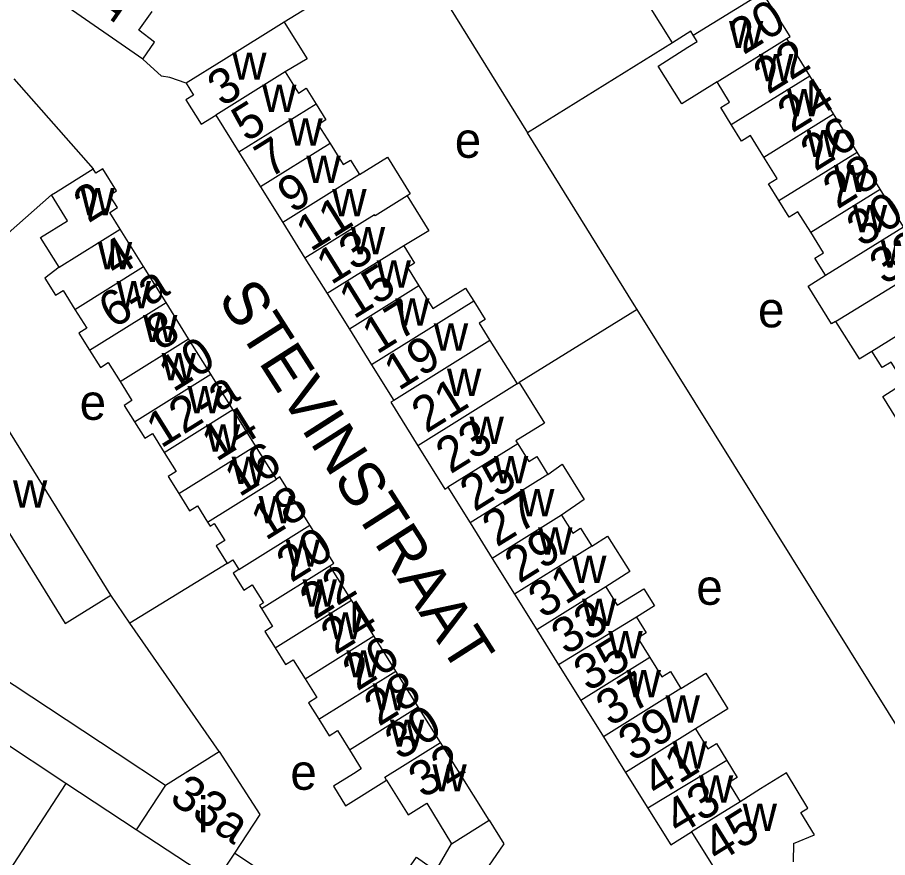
# Model space of a CAD drawing. Extents: x 159294 to 161936, y 384538 to 386517.
# Drawn here: x 159878.3 to 159976.3, y 385002.2 to 385096.8 of the extents above; entities that cross this region are included whole.
import ezdxf

# ---------------------------------------------------------------- set-up
doc = ezdxf.new("R2010")
doc.units = 0
for name, color, linetype in [('BLT_Basislijn', 7, 'Continuous'), ('BLT_Bebouwing', 7, 'Continuous'), ('BLT_Centroide', 7, 'Continuous'), ('BLT_Huisnummer', 7, 'Continuous'), ('BLT_Huisnummer_ tussenligend', 7, 'Continuous'), ('BLT_Huisnummer_reeks', 7, 'Continuous'), ('BLT_Onderverdeling_panden', 7, 'Continuous'), ('BLT_Straatnaam', 7, 'Continuous')]:
    doc.layers.add(name, color=color, linetype=linetype)

msp = doc.modelspace()

# ---------------------------------------------------------------- linework, layer by layer
at = {"layer": 'BLT_Basislijn'}
for p, q in [((159922.611, 385105.076), (159908.364, 385096.306)), ((159922.611, 385105.076), (159935.747, 385083.841)), ((159952.094, 385093.98), (159935.747, 385083.841)), ((159877.92, 385089.911), (159886.834, 385079.767)), ((159948.092, 385063.944), (159934.826, 385055.699)), ((159984.135, 385006.099), (159948.092, 385063.944)), ((159901.935, 385035.312), (159890.986, 385028.577)), ((159890.986, 385028.577), (159888.828, 385031.725)), ((159901.044, 385014.131), (159890.986, 385028.577)), ((159883.765, 385010.535), (159874.036, 384995.536)), ((159917.143, 384993.043), (159902.748, 385002.675))]:
    msp.add_line(p, q, dxfattribs=at)
for points in [[(159897.319, 385089.42), (159895.457, 385090.086), (159894.534, 385090.213), (159892.419, 385092.14)], [(159948.092, 385063.944), (159947.773, 385064.456), (159935.747, 385083.841)], [(159882.137, 385076.832), (159877.263, 385072.516), (159871.775, 385064.259), (159871.616, 385062.19), (159870.528, 385060.363)]]:
    msp.add_lwpolyline(points, dxfattribs=at)
at = {"layer": 'BLT_Bebouwing'}
for p, q in [((159892.419, 385092.14), (159883.045, 385098.629)), ((159967.535, 385090.271), (159964.945, 385094.445)), ((159970.207, 385085.964), (159967.535, 385090.271)), ((159900.656, 385085.833), (159903.258, 385081.66)), ((159972.875, 385081.663), (159970.207, 385085.964)), ((159903.258, 385081.66), (159905.695, 385077.752)), ((159975.47, 385077.48), (159972.875, 385081.663)), ((159905.695, 385077.752), (159908.196, 385073.741)), ((159978.1, 385073.24), (159975.47, 385077.48)), ((159892.51, 385068.772), (159889.881, 385072.979)), ((159908.196, 385073.741), (159910.697, 385069.73)), ((159910.697, 385069.73), (159913.198, 385065.719)), ((159895.044, 385064.716), (159892.51, 385068.772)), ((159913.198, 385065.719), (159915.699, 385061.708)), ((159897.596, 385060.634), (159895.044, 385064.716)), ((159915.699, 385061.708), (159918.2, 385057.697)), ((159900.092, 385056.639), (159897.596, 385060.634)), ((159931.529, 385060.437), (159934.579, 385055.545)), ((159918.2, 385057.697), (159920.701, 385053.686)), ((159902.586, 385052.649), (159900.092, 385056.639)), ((159934.579, 385055.545), (159934.826, 385055.699)), ((159888.828, 385031.725), (159874.599, 385054.688)), ((159920.701, 385053.686), (159920.357, 385053.472)), ((159920.357, 385053.472), (159923.401, 385048.583)), ((159905.126, 385048.584), (159902.586, 385052.649)), ((159907.479, 385044.819), (159905.126, 385048.584)), ((159926.789, 385043.909), (159929.288, 385039.896)), ((159929.288, 385039.896), (159931.79, 385035.878)), ((159931.79, 385035.878), (159934.292, 385031.861)), ((159915.941, 385031.169), (159913.508, 385035.064)), ((159934.292, 385031.861), (159936.794, 385027.844)), ((159918.441, 385027.169), (159915.941, 385031.169)), ((159936.794, 385027.844), (159939.243, 385023.91)), ((159920.929, 385023.186), (159918.441, 385027.169)), ((159883.765, 385010.535), (159859.239, 385026.708)), ((159939.243, 385023.91), (159941.753, 385019.881)), ((159923.438, 385019.171), (159920.929, 385023.186)), ((159941.753, 385019.881), (159944.3, 385015.791)), ((159925.952, 385015.146), (159923.438, 385019.171)), ((159931.428, 385006.383), (159925.952, 385015.146)), ((159944.3, 385015.791), (159946.802, 385011.773)), ((159895.002, 385010.34), (159901.044, 385014.131)), ((159946.802, 385011.773), (159949.318, 385007.734)), ((159891.686, 385005.312), (159883.765, 385010.535))]:
    msp.add_line(p, q, dxfattribs=at)
for points in [[(159964.945, 385094.445), (159965.316, 385094.677), (159962.226, 385099.669)], [(159952.094, 385093.98), (159949.315, 385098.418), (159949.836, 385098.749)], [(159892.419, 385092.14), (159893.751, 385094.064), (159891.98, 385095.388), (159893.476, 385097.504)], [(159908.364, 385096.306), (159901.562, 385092.066), (159897.319, 385089.42)], [(159908.364, 385096.306), (159910.943, 385092.168), (159908.469, 385090.703)], [(159957.098, 385089.568), (159953.127, 385087.086), (159950.454, 385091.361), (159953.815, 385093.475), (159954.866, 385094.133), (159954.423, 385094.84)], [(159954.423, 385094.84), (159954.154, 385095.27), (159952.094, 385093.98)], [(159908.469, 385090.703), (159909.956, 385088.319), (159910.823, 385088.86), (159911.938, 385087.071)], [(159958.682, 385084.781), (159957.511, 385086.669), (159958.511, 385087.289), (159957.098, 385089.568)], [(159897.319, 385089.42), (159898.155, 385088.079), (159897.291, 385087.541), (159899, 385084.801), (159900.656, 385085.833)], [(159911.938, 385087.071), (159913.053, 385085.283), (159912.196, 385084.749), (159913.517, 385082.63)], [(159962.382, 385081.11), (159960.88, 385083.532), (159959.852, 385082.894), (159958.682, 385084.781)], [(159913.517, 385082.63), (159915, 385080.252), (159915.82, 385080.763), (159916.838, 385079.13)], [(159916.838, 385079.13), (159919.973, 385081.085), (159922.548, 385076.958), (159922.21, 385076.747)], [(159964.063, 385076.194), (159962.895, 385078.076), (159963.884, 385078.689), (159962.382, 385081.11)], [(159882.137, 385076.832), (159882.594, 385077.118), (159886.834, 385079.767)], [(159889.881, 385072.979), (159888.705, 385074.86), (159889.575, 385075.404), (159888.696, 385076.809), (159889.478, 385077.298), (159887.917, 385079.795), (159887.125, 385079.301), (159886.834, 385079.767)], [(159883.016, 385068.688), (159880.922, 385072.039), (159883.95, 385073.931), (159882.137, 385076.832)], [(159922.21, 385076.747), (159924.661, 385072.809), (159921.826, 385071.099)], [(159967.642, 385072.623), (159966.215, 385074.924), (159965.23, 385074.313), (159964.063, 385076.194)], [(159969.305, 385067.782), (159968.101, 385069.722), (159969.07, 385070.323), (159967.642, 385072.623)], [(159921.826, 385071.099), (159923.037, 385069.158), (159922.228, 385068.654), (159923.518, 385066.584)], [(159883.016, 385068.688), (159881.388, 385067.474), (159882.603, 385065.531), (159883.458, 385066.066), (159884.785, 385063.943)], [(159970.457, 385062.588), (159969.976, 385062.297), (159967.343, 385066.542), (159969.305, 385067.782)], [(159923.518, 385066.584), (159925.104, 385064.041), (159928.777, 385066.331), (159929.693, 385064.863)], [(159929.693, 385064.863), (159930.98, 385062.8), (159930.315, 385062.386), (159931.529, 385060.437)], [(159884.785, 385063.943), (159886.111, 385061.821), (159885.234, 385061.273), (159886.443, 385059.338)], [(159970.457, 385062.588), (159973.107, 385058.37), (159974.532, 385059.238)], [(159886.443, 385059.338), (159887.653, 385057.404), (159888.532, 385057.953), (159889.873, 385055.807)], [(159978.164, 385055.65), (159976.699, 385058.012), (159975.683, 385057.382), (159974.532, 385059.238)], [(159889.873, 385055.807), (159891.214, 385053.662), (159890.343, 385053.118), (159891.499, 385051.268)], [(159934.826, 385055.699), (159937.672, 385051.128), (159934.454, 385049.124), (159934.649, 385048.811)], [(159978.41, 385049.899), (159975.777, 385054.141), (159978.164, 385055.65)], [(159874.599, 385054.688), (159869.459, 385051.503), (159883.688, 385028.54), (159888.828, 385031.725)], [(159891.499, 385051.268), (159892.655, 385049.419), (159893.516, 385049.958), (159894.854, 385047.817)], [(159923.401, 385048.583), (159926.445, 385043.693), (159926.789, 385043.909)], [(159934.649, 385048.811), (159935.902, 385046.799), (159936.787, 385047.35), (159938.037, 385045.345)], [(159894.854, 385047.817), (159896.192, 385045.676), (159895.28, 385045.106), (159896.482, 385043.182)], [(159938.037, 385045.345), (159939.67, 385046.491), (159942.15, 385042.509), (159939.593, 385040.738)], [(159911.253, 385039.633), (159907.869, 385045.063), (159907.479, 385044.819)], [(159896.482, 385043.182), (159897.684, 385041.259), (159898.58, 385041.819), (159899.731, 385039.977)], [(159939.593, 385040.738), (159940.85, 385038.72), (159941.738, 385039.273), (159942.984, 385037.273)], [(159899.731, 385039.977), (159900.013, 385039.526), (159900.469, 385039.811), (159901.665, 385037.898), (159900.697, 385037.293), (159901.935, 385035.312)], [(159913.508, 385035.064), (159913.935, 385035.33), (159911.253, 385039.633)], [(159942.984, 385037.273), (159944.781, 385038.403), (159947.267, 385034.412), (159944.56, 385032.68)], [(159901.935, 385035.312), (159902.571, 385035.71), (159903.247, 385034.63)], [(159903.247, 385034.63), (159902.611, 385034.232), (159903.808, 385032.317), (159904.759, 385032.911), (159906.027, 385030.881), (159905.559, 385030.588), (159905.78, 385030.235)], [(159944.56, 385032.68), (159945.857, 385030.598), (159948.851, 385032.463), (159950.057, 385030.526), (159948.023, 385029.26)], [(159859.239, 385026.708), (159862.555, 385031.737), (159889.558, 385013.93)], [(159905.78, 385030.235), (159907.042, 385028.214), (159906.161, 385027.664), (159907.332, 385025.79)], [(159948.023, 385029.26), (159949.123, 385027.493), (159948.174, 385026.902), (159949.529, 385024.726)], [(159907.332, 385025.79), (159908.502, 385023.917), (159909.369, 385024.458), (159910.698, 385022.331)], [(159949.529, 385024.726), (159950.885, 385022.55), (159951.845, 385023.148), (159953.038, 385021.232)], [(159953.038, 385021.232), (159955.828, 385022.952), (159958.312, 385018.949), (159954.659, 385016.666)], [(159910.698, 385022.331), (159912.027, 385020.204), (159911.098, 385019.624), (159912.258, 385017.767)], [(159912.258, 385017.767), (159913.418, 385015.911), (159914.343, 385016.488), (159915.691, 385014.33)], [(159954.659, 385016.666), (159956.049, 385014.427), (159957.055, 385015.036), (159958.217, 385013.113)], [(159901.044, 385014.131), (159905.629, 385007.043), (159902.748, 385002.675)], [(159915.691, 385014.33), (159917.039, 385012.173), (159916.164, 385011.627), (159913.912, 385010.222), (159915.269, 385008.01), (159919.892, 385010.894)], [(159889.558, 385013.93), (159895.002, 385010.34)], [(159958.217, 385013.113), (159959.379, 385011.191), (159958.405, 385010.602), (159959.694, 385008.472)], [(159965.722, 385003.748), (159968.059, 385004.725), (159966.531, 385007.253), (159967.321, 385007.731), (159964.911, 385011.718), (159961.999, 385009.906), (159959.694, 385008.472)], [(159919.892, 385010.894), (159922.326, 385006.999), (159924.428, 385008.312), (159927.197, 385003.731)], [(159949.318, 385007.734), (159951.885, 385003.612), (159954.213, 385005.062)], [(159931.428, 385006.383), (159933.082, 385003.735), (159930.522, 385000), (159926.552, 384994.209)], [(159902.748, 385002.675), (159900.608, 384999.429), (159899.741, 385000), (159891.686, 385005.312)], [(159954.213, 385005.062), (159956.585, 385001.283), (159956.58, 385000.928)], [(159920.787, 384998.654), (159921.713, 385000), (159923.251, 385002.239), (159925.432, 385000.702), (159927.197, 385003.731)], [(159965.722, 385003.748), (159965.677, 385001.696)]]:
    msp.add_lwpolyline(points, dxfattribs=at)
at = {"layer": 'BLT_Onderverdeling_panden'}
for p, q in [((159954.423, 385094.84), (159962.226, 385099.669)), ((159957.098, 385089.568), (159964.945, 385094.445)), ((159908.469, 385090.703), (159900.656, 385085.833)), ((159958.682, 385084.781), (159967.535, 385090.271)), ((159911.938, 385087.071), (159903.258, 385081.66)), ((159962.382, 385081.11), (159970.207, 385085.964)), ((159913.517, 385082.63), (159905.695, 385077.752)), ((159964.063, 385076.194), (159972.875, 385081.663)), ((159916.838, 385079.13), (159908.196, 385073.741)), ((159967.642, 385072.623), (159975.47, 385077.48)), ((159883.016, 385068.688), (159889.881, 385072.979)), ((159969.305, 385067.782), (159978.1, 385073.24)), ((159921.826, 385071.099), (159913.198, 385065.719)), ((159970.457, 385062.588), (159980.767, 385068.942)), ((159884.785, 385063.943), (159892.51, 385068.772)), ((159923.518, 385066.584), (159915.699, 385061.708)), ((159886.443, 385059.338), (159895.044, 385064.716)), ((159929.693, 385064.863), (159918.2, 385057.697)), ((159974.532, 385059.238), (159983.381, 385064.727)), ((159889.873, 385055.807), (159897.596, 385060.634)), ((159931.529, 385060.437), (159920.701, 385053.686)), ((159891.499, 385051.268), (159900.092, 385056.639)), ((159934.579, 385055.545), (159923.401, 385048.583)), ((159894.854, 385047.817), (159902.586, 385052.649)), ((159896.482, 385043.182), (159905.126, 385048.584)), ((159934.649, 385048.811), (159926.789, 385043.909)), ((159899.731, 385039.977), (159907.479, 385044.819)), ((159938.037, 385045.345), (159929.288, 385039.896)), ((159939.593, 385040.738), (159931.79, 385035.878)), ((159903.247, 385034.63), (159911.253, 385039.633)), ((159942.984, 385037.273), (159934.292, 385031.861)), ((159905.78, 385030.235), (159913.508, 385035.064)), ((159944.56, 385032.68), (159936.794, 385027.844)), ((159907.332, 385025.79), (159915.941, 385031.169)), ((159948.023, 385029.26), (159939.243, 385023.91)), ((159910.698, 385022.331), (159918.441, 385027.169)), ((159949.529, 385024.726), (159941.753, 385019.881)), ((159912.258, 385017.767), (159920.929, 385023.186)), ((159953.038, 385021.232), (159944.3, 385015.791)), ((159915.691, 385014.33), (159923.438, 385019.171)), ((159954.659, 385016.666), (159946.802, 385011.773)), ((159958.217, 385013.113), (159949.318, 385007.734)), ((159895.002, 385010.34), (159891.686, 385005.312)), ((159959.694, 385008.472), (159954.213, 385005.062)), ((159927.197, 385003.731), (159931.428, 385006.383))]:
    msp.add_line(p, q, dxfattribs=at)
for points in [[(159922.21, 385076.747), (159918.583, 385074.485), (159918.51, 385074.602), (159910.697, 385069.73)], [(159919.892, 385010.894), (159919.683, 385011.23), (159925.952, 385015.146)]]:
    msp.add_lwpolyline(points, dxfattribs=at)

# ---------------------------------------------------------------- texts
at = {"layer": 'BLT_Centroide'}
for s, p in [('w', (159958.445, 385093.375)), ('w', (159902.5, 385089.812)), ('w', (159961.82, 385089.625)), ('w', (159905.867, 385086.188)), ('w', (159964.961, 385085.688)), ('w', (159908.82, 385082.406)), ('e', (159927.567, 385081.022)), ('w', (159967.172, 385081.094)), ('w', (159910.859, 385078.188)), ('w', (159970.258, 385077.156)), ('w', (159885.406, 385074.531)), ('w', (159913.766, 385074.438)), ('w', (159972.391, 385072.625)), ('w', (159915.859, 385070.156)), ('w', (159887.367, 385068.469)), ('w', (159975.516, 385068.656)), ('w', (159918.766, 385066.406)), ('w', (159889.477, 385064.062)), ('w', (159920.859, 385062.125)), ('e', (159961.71, 385061.918)), ('w', (159892.461, 385060.25)), ('w', (159925.203, 385059.281)), ('w', (159894.547, 385055.938)), ('w', (159926.688, 385054.188)), ('w', (159897.469, 385052.219)), ('e', (159885.322, 385051.498)), ('w', (159929.227, 385048.781)), ('w', (159899.539, 385047.906)), ('w', (159902.43, 385044.281)), ('w', (159931.969, 385044.344)), ('w', (159877.807, 385041.609)), ('w', (159934.914, 385040.625)), ('w', (159905.469, 385039.844)), ('w', (159936.945, 385036.312)), ('w', (159908.516, 385034.938)), ('w', (159940.781, 385033.125)), ('e', (159954.766, 385030.658)), ('w', (159910.422, 385030.438)), ('w', (159941.898, 385028.281)), ('w', (159913.32, 385026.75)), ('w', (159944.859, 385024.625)), ('w', (159915.352, 385022.469)), ('w', (159946.914, 385020.25)), ('w', (159918.312, 385018.75)), ('w', (159951.305, 385017.375)), ('w', (159920.266, 385014.656)), ('w', (159952.094, 385012.188)), ('e', (159909.048, 385009.818)), ('w', (159925.047, 385009.625)), ('w', (159955.062, 385008.375)), ('i', (159898.64, 385005.013)), ('w', (159959.984, 385005.188))]:
    msp.add_text(s, height=4, dxfattribs=at).set_placement(p)
at = {"layer": 'BLT_Huisnummer'}
for s, height, rotation, p in [('1', 4, 55.30485, (159888.933, 385095.94)), ('20', 4, 31.80377, (159960.08, 385092.562)), ('3', 4, 31.93772, (159901.37, 385086.684)), ('24', 3.9999, 31.81213, (159965.551, 385083.758)), ('7', 4, 31.94345, (159906.689, 385078.641)), ('28', 4, 31.81815, (159970.66, 385075.171)), ('2', 4, 32.00763, (159886.291, 385073.601)), ('11', 4, 31.9414, (159911.335, 385070.376)), ('32', 4, 31.81326, (159975.916, 385066.61)), ('15', 4, 31.93948, (159916.189, 385062.779)), ('10', 4, 32.00718, (159895.861, 385054.55)), ('19', 4, 31.94374, (159921.242, 385054.711)), ('14', 3.9999, 32.003, (159900.711, 385046.714)), ('23', 4, 31.92681, (159927.078, 385045.334)), ('18', 3.9999, 32.003, (159906.266, 385037.829)), ('27', 4, 31.91619, (159932.295, 385037.094)), ('22', 4, 31.99461, (159911.763, 385028.893)), ('31', 4, 31.91643, (159937.489, 385029.023)), ('26', 4, 32.0036, (159916.575, 385020.874)), ('35', 4, 31.92584, (159942.599, 385020.785)), ('30', 4, 32.00001, (159921.349, 385013.055)), ('39', 4, 31.82164, (159947.621, 385012.914)), ('33a', 4, 326.5979, (159895.271, 385008.497)), ('43', 4, 31.15034, (159952.747, 385004.601))]:
    msp.add_text(s, height=height, rotation=rotation, dxfattribs=at).set_placement(p)
at = {"layer": 'BLT_Huisnummer_ tussenligend'}
for s, height, rotation, p in [('22', 4, 32.03715, (159962.848, 385088.096)), ('5', 4, 31.93772, (159904.087, 385082.724)), ('26', 4, 32.03715, (159968.155, 385079.425)), ('9', 4, 31.94345, (159909.242, 385074.684)), ('30', 4, 32.03715, (159973.361, 385070.874)), ('4', 4, 32.00763, (159889.403, 385067.453)), ('13', 4, 31.94345, (159913.631, 385066.636)), ('17', 4, 31.94345, (159918.787, 385058.808)), ('8', 4, 32.01676, (159894.378, 385059.179)), ('21', 4, 31.94345, (159924.351, 385049.925)), ('16', 3.9999, 32.003, (159903.297, 385042.728)), ('25', 4, 31.94345, (159929.794, 385041.086)), ('20', 3.9999, 32.003, (159909.138, 385033.093)), ('29', 4, 31.94345, (159934.823, 385032.991)), ('24', 4, 31.99461, (159914.119, 385024.954)), ('33', 4, 31.94345, (159940.088, 385024.901)), ('28', 4, 32.0036, (159919.007, 385016.892)), ('37', 4, 31.94345, (159945.11, 385016.859)), ('32', 4, 32.00001, (159923.999, 385008.753)), ('41', 4, 31.94345, (159950.31, 385008.843)), ('45', 4, 31.94345, (159957.168, 385001.474))]:
    msp.add_text(s, height=height, rotation=rotation, dxfattribs=at).set_placement(p)
at = {"layer": 'BLT_Huisnummer_reeks'}
for s, rotation, p in [('6-a', 32.01676, (159889.111, 385061.692)), ('12-a', 32.00718, (159894.487, 385048.219))]:
    msp.add_text(s, height=4, rotation=rotation, dxfattribs=at).set_placement(p)
at = {"layer": 'BLT_Straatnaam'}
msp.add_text('STEVINSTRAAT', height=5, rotation=302.59552, dxfattribs=at).set_placement((159900.802, 385065.202))

doc.saveas('drawing.dxf')
